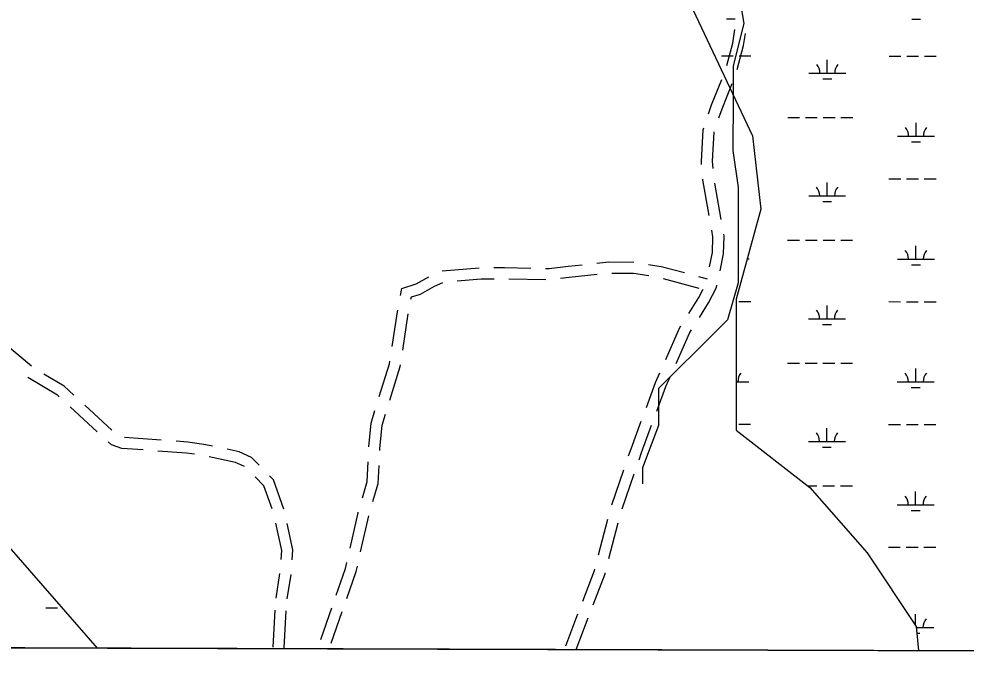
# Model space of a CAD drawing. Extents: x 3148686 to 3186545, y 916144 to 941516.
# Drawn here: x 3177909 to 3180473, y 921456 to 923179 of the extents above; entities that cross this region are included whole.
import ezdxf

# ---------------------------------------------------------------- set-up
doc = ezdxf.new("R2010")
doc.units = 0
for name, color, linetype in [('V-GRID-FRAM', 7, 'Continuous'), ('V-ROAD-CNTR', 7, 'Continuous'), ('V-SITE-VEGE', 7, 'Continuous'), ('V-TOPO-SHOR', 7, 'Continuous'), ('V-WETL-SWMP', 7, 'Continuous')]:
    doc.layers.add(name, color=color, linetype=linetype)

msp = doc.modelspace()

# ---------------------------------------------------------------- linework, layer by layer
at = {"layer": 'V-GRID-FRAM'}
msp.add_lwpolyline([(3152987.2, 939742.7), (3184296.3, 939644.8), (3184247.4, 921455.8), (3152922.4, 921553.7), (3152987.2, 939742.7)], dxfattribs=at)
at = {"layer": 'V-ROAD-CNTR'}
for p, q in [((3179810.4, 922635.3), (3179792.9, 922733.8)), ((3179055.1, 922496.4), (3179154.7, 922504.4)), ((3179235.6, 922475.3), (3179335.6, 922473.1)), ((3179653.3, 922476.1), (3179749.9, 922450)), ((3179749.2, 922481.2), (3179772.7, 922474.9)), ((3178160.9, 922064.9), (3178087.3, 922132.5)), ((3178120.9, 922060.8), (3178047.3, 922128.5)), ((3178294.3, 922037.9), (3178194.5, 922044.9)), ((3179514.1, 921862.9), (3179546.8, 921957.4)), ((3179542.1, 921852.3), (3179574.8, 921946.8)), ((3178834.2, 921735.8), (3178856.2, 921833.3)), ((3179478.3, 921727.5), (3179503.4, 921824.3)), ((3179506.5, 921716.9), (3179531.6, 921813.7)), ((3178605.4, 921609.8), (3178615.7, 921676.6)), ((3178635.5, 921607.7), (3178645.7, 921674.3)), ((3178597, 921477.1), (3178602.3, 921577)), ((3178627, 921475.5), (3178632.2, 921575.4)), ((3178726.1, 921497.7), (3178756.2, 921583.9)), ((3178754.4, 921487.8), (3178784.5, 921574.2)), ((3179389.4, 921481.2), (3179422.4, 921567.5)), ((3179417.5, 921470.5), (3179450.5, 921556.9))]:
    msp.add_line(p, q, dxfattribs=at)
for points in [[(3179825.3, 923052.7), (3179841.5, 923113.1), (3179847.3, 923150.1)], [(3179853.5, 923042.1), (3179870.9, 923106.9), (3179876, 923139.4)], [(3179776.2, 922921.8), (3179784.5, 922946.2), (3179812.4, 923014.9)], [(3179804.3, 922911.2), (3179812.6, 922935.7), (3179840.5, 923004.3)], [(3179757.4, 922784.4), (3179756.7, 922793.1), (3179761.4, 922878.3), (3179763.3, 922883.9)], [(3179788.4, 922773.5), (3179786.7, 922793.5), (3179791.1, 922872.5), (3179791.4, 922873.3)], [(3179778, 922646), (3179760.8, 922743), (3179760.7, 922744.5)], [(3179778.7, 922507.8), (3179786.8, 922546.5), (3179788.1, 922588.7), (3179785, 922606.6)], [(3179807.2, 922497), (3179816.7, 922543), (3179818.2, 922590.8), (3179817.3, 922596)], [(3179473.9, 922517.2), (3179506, 922520.5), (3179573.7, 922519.9)], [(3179194.7, 922505.2), (3179223.5, 922505.6), (3179294.7, 922504)], [(3179334.7, 922503.1), (3179344.2, 922502.9), (3179395.8, 922509), (3179434.1, 922513)], [(3179613.3, 922514), (3179647.9, 922508.7), (3179710.6, 922491.7)], [(3178941.7, 922429.5), (3178945.3, 922449.1), (3178984.2, 922461.4), (3179018.5, 922480.4)], [(3179095.8, 922469.5), (3179160.2, 922474.7), (3179195.6, 922475.2)], [(3179375.3, 922476.4), (3179399.1, 922479.2), (3179474.8, 922487.1)], [(3179514.6, 922490.5), (3179572.8, 922489.9), (3179614.1, 922483.5)], [(3178970.4, 922419.6), (3178971.5, 922425.9), (3178996.1, 922433.7), (3179034.4, 922454.9), (3179056.3, 922464.9)], [(3179722.9, 922381.2), (3179750.3, 922424.5), (3179761.9, 922447.3)], [(3179751.5, 922370.4), (3179776.4, 922409.6), (3179797.6, 922451.4), (3179799, 922457.9)], [(3178919.3, 922291.3), (3178933.6, 922385.1), (3178934.5, 922390.1)], [(3178948.2, 922281.4), (3178963.2, 922380.1), (3178963.2, 922380.3)], [(3179660.1, 922256.5), (3179697.6, 922341.4), (3179701.4, 922347.5)], [(3179688.2, 922245.9), (3179724.2, 922327.3), (3179730.1, 922336.6)], [(3177942.6, 922238.1), (3177871.1, 922298.9), (3177866.4, 922302.8)], [(3178884.6, 922156), (3178912.2, 922244.6), (3178913.3, 922251.7)], [(3178913, 922146.3), (3178941.5, 922237.8), (3178942.2, 922241.9)], [(3178057.8, 922159.6), (3178031, 922184.3), (3177976.4, 922216.8)], [(3179607.8, 922126.7), (3179632.6, 922194.3), (3179643.9, 922219.9)], [(3179635.8, 922116.1), (3179660.5, 922183), (3179672, 922209.3)], [(3178017.9, 922155.6), (3178013, 922160.1), (3177932.8, 922207.9)], [(3178856.5, 922019.6), (3178862.8, 922084.3), (3178872.8, 922117.8)], [(3178885.9, 922009.6), (3178886.1, 922014.2), (3178892.4, 922078.5), (3178901.2, 922108)], [(3179559.8, 921995.2), (3179566.5, 922014.6), (3179594, 922089.2)], [(3179587.9, 921984.6), (3179594.8, 922004.5), (3179622, 922078.6)], [(3178245.2, 922011.3), (3178187.2, 922015.3), (3178159.7, 922025.2), (3178150.4, 922033.8)], [(3178433.1, 922021.5), (3178409.6, 922026.4), (3178366.1, 922032.8), (3178334.2, 922035.1)], [(3178384.7, 921999.8), (3178362.8, 922003), (3178285.1, 922008.4)], [(3178559.4, 921969.8), (3178538.4, 921991), (3178504.9, 922006.3), (3178472.3, 922013.2)], [(3178520, 921966.4), (3178495.4, 921977.6), (3178424, 921992.7)], [(3178838.9, 921881.5), (3178851.6, 921925.7), (3178854.3, 921979.6)], [(3178867.3, 921871.7), (3178881.4, 921920.8), (3178883.9, 921969.7)], [(3178594.2, 921851.8), (3178571.9, 921914.5), (3178548.4, 921938.3)], [(3178626.5, 921850.6), (3178597.9, 921930.8), (3178587.5, 921941.4)], [(3178805.7, 921745.5), (3178827.3, 921841.4), (3178827.8, 921843.1)], [(3178618.7, 921715), (3178620.4, 921738.8), (3178604.5, 921813.3)], [(3178648.6, 921713.3), (3178650.6, 921740.9), (3178635.5, 921811.7)], [(3178768.2, 921618.4), (3178793.2, 921689.9), (3178796.9, 921706.5)], [(3178796.6, 921608.7), (3178822.1, 921681.7), (3178825.5, 921696.7)], [(3179435.6, 921602.1), (3179467.3, 921685.1), (3179468.3, 921688.8)], [(3179463.7, 921591.5), (3179496, 921676), (3179496.5, 921678.2)]]:
    msp.add_lwpolyline(points, dxfattribs=at)
at = {"layer": 'V-SITE-VEGE'}
msp.add_line((3177666.4, 921476.3), (3183318, 921458.7), dxfattribs=at)
at = {"layer": 'V-TOPO-SHOR'}
msp.add_lwpolyline([(3179857.1, 923252.4), (3179871.3, 923166.4), (3179842.5, 923051.8), (3179842.4, 922965.8), (3179842.3, 922822.4), (3179856.5, 922722.1), (3179856.3, 922535.7), (3179856.2, 922464), (3179827.5, 922363.7), (3179798.8, 922335.1), (3179640.9, 922177.6), (3179640.9, 922134.6), (3179640.8, 922077.3), (3179597.7, 921962.6), (3179597.7, 921919.6)], dxfattribs=at)
at = {"layer": 'V-WETL-SWMP'}
for p, q in [((3179696.3, 923283.5), (3179895.6, 922862.6)), ((3179824.4, 923178.9), (3179848.4, 923178.9)), ((3180326.3, 923178.3), (3180350.3, 923178.3)), ((3179793.2, 923078.9), (3179794.9, 923078.9)), ((3179810.9, 923078.9), (3179842.9, 923078.9)), ((3179858.9, 923078.8), (3179890.9, 923078.8)), ((3180097.6, 923032.2), (3180097.7, 923068.2)), ((3180264.8, 923078.4), (3180296.8, 923078.4)), ((3180312.8, 923078.4), (3180344.8, 923078.3)), ((3180360.8, 923078.3), (3180392.8, 923078.3)), ((3180047.6, 923032.2), (3180147.6, 923032.1)), ((3180085.6, 923016.7), (3180109.6, 923016.7)), ((3179990.7, 922912.2), (3180022.7, 922912.2)), ((3180038.7, 922912.1), (3180070.7, 922912.1)), ((3180086.7, 922912.1), (3180118.7, 922912.1)), ((3180134.7, 922912), (3180166.7, 922912)), ((3180337.9, 922861.1), (3180338, 922897.1)), ((3179895.6, 922862.6), (3179917.8, 922663.3)), ((3180287.9, 922861.1), (3180387.9, 922861)), ((3180325.9, 922845.7), (3180349.9, 922845.6)), ((3180097.3, 922699.5), (3180097.3, 922735.5)), ((3180264.4, 922745.7), (3180296.4, 922745.7)), ((3180312.4, 922745.7), (3180344.4, 922745.7)), ((3180360.4, 922745.6), (3180392.4, 922745.6)), ((3180047.3, 922699.5), (3180147.3, 922699.4)), ((3180085.3, 922684.1), (3180109.3, 922684)), ((3179917.8, 922663.3), (3179851.3, 922419.6)), ((3179990.3, 922579.5), (3180022.3, 922579.5)), ((3180038.3, 922579.5), (3180070.3, 922579.4)), ((3180086.3, 922579.4), (3180118.3, 922579.4)), ((3180134.3, 922579.4), (3180166.3, 922579.3)), ((3180337.6, 922528.4), (3180337.6, 922564.4)), ((3179881.1, 922528.9), (3179885.7, 922528.9)), ((3180287.6, 922528.5), (3180387.6, 922528.4)), ((3180325.6, 922513), (3180349.6, 922513)), ((3179851.3, 922419.6), (3179851.3, 922065.2)), ((3179858.2, 922413.5), (3179890.2, 922413.5)), ((3180096.9, 922366.8), (3180097, 922402.8)), ((3180264.1, 922413.1), (3180296.1, 922413)), ((3180312.1, 922413), (3180344.1, 922413)), ((3180360.1, 922413), (3180392.1, 922412.9)), ((3180046.9, 922366.9), (3180146.9, 922366.8)), ((3180084.9, 922351.4), (3180108.9, 922351.4)), ((3179990, 922246.8), (3180022, 922246.8)), ((3180038, 922246.8), (3180070, 922246.8)), ((3180086, 922246.7), (3180118, 922246.7)), ((3180134, 922246.7), (3180166, 922246.7)), ((3180337.2, 922195.7), (3180337.3, 922231.7)), ((3179851.3, 922196.3), (3179885.3, 922196.2)), ((3180287.2, 922195.8), (3180387.2, 922195.7)), ((3180325.2, 922180.3), (3180349.2, 922180.3)), ((3179851.3, 922065.2), (3180050.6, 921910.1)), ((3179857.8, 922080.8), (3179889.8, 922080.8)), ((3180096.6, 922034.1), (3180096.6, 922070.1)), ((3180263.7, 922080.4), (3180295.7, 922080.4)), ((3180311.7, 922080.3), (3180343.7, 922080.3)), ((3180359.7, 922080.3), (3180391.7, 922080.3)), ((3180046.6, 922034.2), (3180146.6, 922034.1)), ((3180084.6, 922018.7), (3180108.6, 922018.7)), ((3180045.5, 921914.1), (3180069.6, 921914.1)), ((3180050.6, 921910.1), (3180205.6, 921732.9)), ((3180085.6, 921914.1), (3180117.6, 921914)), ((3180133.6, 921914), (3180165.6, 921914)), ((3180336.9, 921863.1), (3180336.9, 921899.1)), ((3180286.9, 921863.1), (3180386.9, 921863)), ((3180324.9, 921847.6), (3180348.9, 921847.6)), ((3178121.2, 921474.9), (3177858.4, 921777.2)), ((3180263.4, 921747.7), (3180295.4, 921747.7)), ((3180311.4, 921747.7), (3180343.4, 921747.6)), ((3180359.4, 921747.6), (3180391.4, 921747.6)), ((3180205.6, 921732.9), (3180338.5, 921533.5)), ((3177981.6, 921583.6), (3178013.6, 921583.6)), ((3180336.5, 921536.5), (3180336.6, 921566.4)), ((3180338.5, 921533.5), (3180344.5, 921468)), ((3180338.8, 921530.4), (3180386.5, 921530.3)), ((3180340.2, 921515), (3180348.5, 921514.9)), ((3177666.4, 921476.3), (3178121.2, 921474.9)), ((3180344.5, 921468), (3181600.7, 921464))]:
    msp.add_line(p, q, dxfattribs=at)
for centre, start, end in [((3180042.4, 923032.7), 359.1678, 40.7115), ((3180152.9, 923032.6), 139.1678, 180.7115), ((3180282.7, 922861.6), 359.1678, 40.7115), ((3180393.2, 922861.5), 139.1678, 180.7115), ((3180042.1, 922700), 359.1678, 40.7115), ((3180152.5, 922699.9), 139.1678, 180.7115), ((3180282.3, 922528.9), 359.1678, 40.7115), ((3180392.8, 922528.8), 139.1678, 180.7115), ((3180041.7, 922367.3), 359.1678, 40.7115), ((3180152.2, 922367.2), 139.1678, 180.7115), ((3179890.6, 922196.7), 139.1678, 180.7115), ((3180282, 922196.3), 359.1678, 40.7115), ((3180392.5, 922196.2), 139.1678, 180.7115), ((3180041.4, 922034.7), 359.1678, 40.7115), ((3180151.8, 922034.5), 139.1678, 180.7115), ((3180281.6, 921863.6), 359.1678, 40.7115), ((3180392.1, 921863.5), 139.1678, 180.7115), ((3180391.8, 921530.8), 139.1678, 180.7115)]:
    msp.add_arc(centre, 35.2, start, end, dxfattribs=at)

doc.saveas('drawing.dxf')
